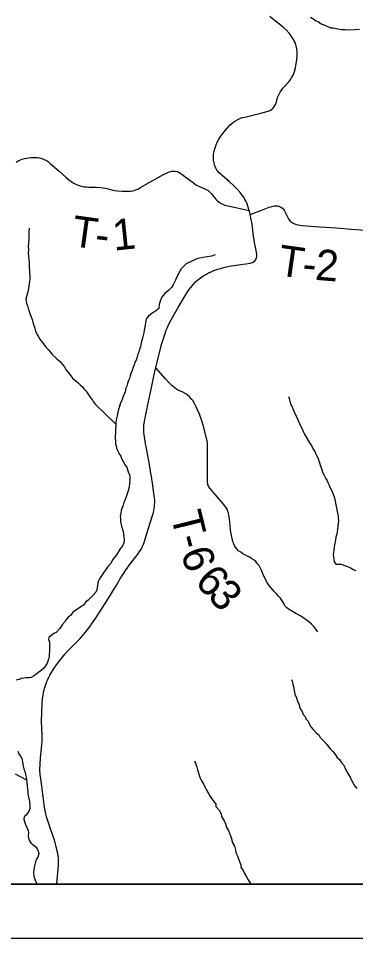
# Model space of a CAD drawing. Extents: x 0 to 34, y -8.9 to 22.
# Drawn here: x 28.852 to 29.472, y 7.004 to 8.695 of the extents above; entities that cross this region are included whole.
import ezdxf

# ---------------------------------------------------------------- set-up
doc = ezdxf.new("R2010")
doc.units = 0
for name, color, linetype in [('GM_X_Corporation', 7, 'Continuous'), ('GM_X_Minor_River', 7, 'Continuous'), ('GM_X_State_Route', 7, 'Continuous'), ('GM_X_Township_Road', 7, 'Continuous'), ('GM_X_Township_Road_Text', 7, 'Continuous'), ('SH_Data', 7, 'Continuous')]:
    doc.layers.add(name, color=color, linetype=linetype)

msp = doc.modelspace()

# ---------------------------------------------------------------- linework, layer by layer
at = {"layer": 'GM_X_Corporation'}
for points in [[(28.7046, 7.104), (30.5167, 7.104), (30.5167, 13.904), (28.8143, 13.904), (28.8122, 13.7561), (28.8049, 13.053), (28.7787, 12.0377), (28.7786, 12.0342), (28.7779, 11.9899), (28.7762, 11.8872), (28.7797, 11.7437), (28.7775, 11.7346), (28.7754, 11.6346), (28.7651, 11.3014), (28.7622, 11.1187), (28.7609, 11.0119), (28.7377, 10.2012), (28.7308, 9.4444), (28.7238, 9.1729), (28.7123, 8.2818)], [(28.7046, 7.104), (30.5167, 7.104), (30.5167, 12.0118), (29.364, 12.0313), (29.2718, 12.0324), (28.9225, 12.0359), (28.8128, 12.0371), (28.7787, 12.0377), (28.7786, 12.0342), (28.7779, 11.9899), (28.7762, 11.8872), (28.7797, 11.7437), (28.7775, 11.7346), (28.7754, 11.6346), (28.7651, 11.3014), (28.7622, 11.1187), (28.7609, 11.0119), (28.7377, 10.2012), (28.7308, 9.4444), (28.7238, 9.1729), (28.7123, 8.2818)]]:
    msp.add_lwpolyline(points, close=True, dxfattribs=at)
at = {"layer": 'GM_X_Minor_River'}
for points in [[(29.3895, 8.6974), (29.3952, 8.6933), (29.3991, 8.6907), (29.4032, 8.6889), (29.4086, 8.6852), (29.4124, 8.6837), (29.4193, 8.6805), (29.4269, 8.6776), (29.4314, 8.6773), (29.4394, 8.6755), (29.4466, 8.6745), (29.4531, 8.6742), (29.4584, 8.6739), (29.4709, 8.6742), (29.4795, 8.6751)], [(28.8721, 8.3092), (28.8719, 8.3031), (28.8719, 8.2982), (28.8716, 8.2944), (28.8714, 8.2883), (28.8711, 8.283), (28.8705, 8.275), (28.8709, 8.2709), (28.8707, 8.2625), (28.8711, 8.2584), (28.8716, 8.2519), (28.8721, 8.2463), (28.8723, 8.2364), (28.8727, 8.2322), (28.8728, 8.2273), (28.8733, 8.222), (28.8734, 8.2163), (28.8727, 8.2114), (28.8724, 8.2072), (28.8717, 8.203), (28.871, 8.1985), (28.8696, 8.1924), (28.8686, 8.1882), (28.8661, 8.1794), (28.8665, 8.1753), (28.8673, 8.1715), (28.8693, 8.1666), (28.8705, 8.1617), (28.8721, 8.1572), (28.8737, 8.1527), (28.8757, 8.1463), (28.8777, 8.1414), (28.8789, 8.1368), (28.8801, 8.1327), (28.8825, 8.1259), (28.8841, 8.1199), (28.8865, 8.1146), (28.8888, 8.1108), (28.8916, 8.1052), (28.8954, 8.1007), (28.8985, 8.097), (28.9036, 8.0899), (28.9074, 8.0862), (28.9113, 8.0817), (28.9147, 8.0776), (28.9201, 8.0724), (28.924, 8.069), (28.929, 8.0642), (28.9328, 8.0593), (28.9375, 8.0545), (28.9398, 8.05), (28.9429, 8.0458), (28.9491, 8.0384), (28.9526, 8.0335), (28.958, 8.0291), (28.9622, 8.0253), (28.9657, 8.0216), (28.9699, 8.0183), (28.973, 8.0142), (28.9765, 8.0104), (28.9796, 8.0063), (28.9854, 7.9969), (28.9885, 7.9932), (28.9912, 7.9891), (28.9943, 7.9853), (29.0314, 7.9492)], [(29.2139, 8.2606), (29.2075, 8.2582), (29.1917, 8.2557), (29.1853, 8.2544), (29.1804, 8.2528), (29.1762, 8.2512), (29.1698, 8.2485), (29.1608, 8.2438), (29.1564, 8.2399), (29.1515, 8.2345), (29.1486, 8.2295), (29.1435, 8.2203), (29.1409, 8.2142), (29.1391, 8.2104), (29.1369, 8.2051), (29.1336, 8.2004), (29.1288, 8.1958), (29.1217, 8.1892), (29.1154, 8.1819), (29.1125, 8.1735), (29.1114, 8.169), (29.1104, 8.1621), (29.1045, 8.1571), (29.0992, 8.154), (29.0955, 8.1505), (29.0918, 8.1478), (29.0877, 8.1435), (29.0866, 8.139), (29.0859, 8.1348), (29.0849, 8.1279), (29.0839, 8.1222), (29.0828, 8.1173), (29.0811, 8.1097), (29.0793, 8.1032), (29.0778, 8.0986), (29.0768, 8.0914), (29.075, 8.0872), (29.074, 8.0815), (29.0722, 8.0777), (29.0707, 8.0731), (29.0689, 8.067), (29.0667, 8.0632), (29.0653, 8.0586), (29.0635, 8.054), (29.0613, 8.0479), (29.0599, 8.0437), (29.0577, 8.038), (29.0567, 8.0334), (29.0545, 8.0281), (29.053, 8.0243), (29.0516, 8.0193), (29.0502, 8.0155), (29.0484, 8.009), (29.0466, 8.0037), (29.0444, 7.9995), (29.043, 7.9938), (29.0404, 7.9884), (29.039, 7.9842), (29.0357, 7.9739), (29.034, 7.9644), (29.0326, 7.9599), (29.0316, 7.9526), (29.0313, 7.9466), (29.0307, 7.939), (29.0308, 7.9329), (29.0305, 7.9276), (29.0305, 7.9238), (29.031, 7.9174), (29.0311, 7.9132), (29.0319, 7.9094), (29.0328, 7.9056), (29.0351, 7.8996), (29.0379, 7.8947), (29.041, 7.8903), (29.0422, 7.8865), (29.0449, 7.8805), (29.0484, 7.8741), (29.0515, 7.87), (29.0539, 7.862), (29.0567, 7.856), (29.0571, 7.8522), (29.0572, 7.8485), (29.0566, 7.8397), (29.0559, 7.8348), (29.0542, 7.8268), (29.0524, 7.8215), (29.0509, 7.8176), (29.0495, 7.8127), (29.0481, 7.8089), (29.0462, 7.8051), (29.0448, 7.8005), (29.0426, 7.7944), (29.0416, 7.7906), (29.0405, 7.786), (29.0395, 7.7799), (29.0399, 7.7758), (29.04, 7.7701), (29.0421, 7.7621), (29.0433, 7.758), (29.0449, 7.7523), (29.0457, 7.7474)], [(29.349, 8.0003), (29.3498, 7.9965), (29.351, 7.9916), (29.3526, 7.9863), (29.3557, 7.9811), (29.3577, 7.9762), (29.3593, 7.9717), (29.3664, 7.9559), (29.3715, 7.9453), (29.3738, 7.9408), (29.3766, 7.9348), (29.3785, 7.9311), (29.3852, 7.9194), (29.3887, 7.9134), (29.3918, 7.9089), (29.3942, 7.9033), (29.3973, 7.8992), (29.3996, 7.8928), (29.4032, 7.8864), (29.4052, 7.88), (29.4072, 7.8743), (29.4112, 7.8615), (29.4135, 7.8559), (29.4167, 7.8502), (29.419, 7.8465), (29.421, 7.8423), (29.4229, 7.8382), (29.4257, 7.8322), (29.4288, 7.8258), (29.4332, 7.8141), (29.4344, 7.8077), (29.436, 7.8009), (29.4373, 7.7956), (29.4377, 7.7911), (29.4402, 7.7805), (29.4403, 7.7763), (29.4407, 7.7722), (29.44, 7.7672), (29.4398, 7.7616), (29.4387, 7.7566), (29.4374, 7.7471), (29.4356, 7.7414), (29.4353, 7.7361), (29.4332, 7.7273), (29.4325, 7.7228), (29.4322, 7.7182), (29.4315, 7.7136), (29.4312, 7.7098), (29.4313, 7.7061), (29.4321, 7.7008), (29.4329, 7.6962), (29.4357, 7.6921), (29.4406, 7.6922), (29.4455, 7.6923), (29.4508, 7.6901), (29.4573, 7.6876), (29.463, 7.685), (29.4676, 7.6824), (29.4726, 7.6803)], [(29.0457, 7.7474), (29.0462, 7.7414), (29.0467, 7.7368), (29.046, 7.7315), (29.0438, 7.7258), (29.0394, 7.7204), (29.0328, 7.7089), (29.0287, 7.7039), (29.0257, 7.6997), (29.0224, 7.6932), (29.018, 7.6889), (29.0146, 7.6843), (29.0102, 7.6778), (29.0054, 7.6705), (29.0014, 7.6651), (28.9992, 7.6602), (28.9978, 7.6537), (28.9964, 7.6446), (28.9946, 7.6404), (28.9901, 7.635), (28.9849, 7.63), (28.9808, 7.6257), (28.9767, 7.6226), (28.9719, 7.6169), (28.9637, 7.6114), (28.9573, 7.6071), (28.9525, 7.604), (28.9484, 7.5979), (28.9447, 7.5955), (28.9402, 7.5902), (28.9376, 7.5863), (28.9332, 7.5806), (28.9288, 7.5737), (28.9221, 7.5667), (28.9176, 7.5644), (28.9127, 7.5609), (28.9082, 7.5574), (28.9079, 7.5536), (28.9095, 7.5491), (28.9098, 7.5354), (28.9095, 7.5309), (28.9092, 7.5271), (28.9089, 7.5225), (28.9078, 7.5176), (28.9053, 7.5099), (28.9023, 7.5053), (28.899, 7.5011), (28.8942, 7.4965), (28.8901, 7.4934), (28.8841, 7.4887), (28.88, 7.486), (28.8762, 7.4836), (28.8721, 7.4832), (28.8664, 7.4831), (28.8626, 7.4827), (28.8577, 7.4818), (28.854, 7.4802), (28.8483, 7.4786)], [(29.3546, 7.4803), (29.3562, 7.4758), (29.357, 7.4712), (29.3578, 7.4675), (29.3587, 7.4629), (29.3599, 7.4577), (29.3607, 7.4527), (29.3627, 7.4482), (29.3659, 7.4384), (29.3682, 7.4339), (29.3691, 7.4298), (29.371, 7.4256), (29.3738, 7.4215), (29.3761, 7.4159), (29.3792, 7.4121), (29.3808, 7.408), (29.3847, 7.4035), (29.3874, 7.3975), (29.3901, 7.3934), (29.394, 7.3885), (29.4006, 7.3814), (29.4048, 7.3785), (29.4068, 7.3736), (29.411, 7.3698), (29.4141, 7.3661), (29.4195, 7.3609), (29.4253, 7.353), (29.4303, 7.3478), (29.4341, 7.3437), (29.4384, 7.337), (29.4423, 7.3329), (29.4454, 7.328), (29.4508, 7.3224), (29.4539, 7.3156), (29.4574, 7.3089), (29.4621, 7.3006), (29.4653, 7.2939), (29.4707, 7.2841), (29.4742, 7.2796)], [(28.8513, 7.3483), (28.8533, 7.3437), (28.8564, 7.3393), (28.8591, 7.3351), (28.86, 7.3287), (28.8608, 7.3249), (28.8613, 7.3211), (28.8625, 7.3159), (28.8645, 7.311), (28.8657, 7.3057), (28.8665, 7.3008), (28.8674, 7.2955), (28.8678, 7.2909), (28.8683, 7.2841), (28.8692, 7.2788), (28.8696, 7.275)], [(29.1763, 7.3305), (29.1787, 7.3248), (29.1807, 7.3188), (29.1819, 7.3143), (29.1827, 7.3105), (29.1847, 7.3041), (29.1863, 7.2988), (29.1894, 7.2936), (29.1918, 7.2894), (29.1957, 7.2819), (29.1976, 7.2778), (29.2016, 7.2706), (29.2051, 7.2654), (29.2151, 7.2508), (29.2156, 7.247), (29.2214, 7.2403), (29.2249, 7.2331), (29.2257, 7.2282), (29.2308, 7.2207), (29.2336, 7.2136), (29.234, 7.2094), (29.2383, 7.2027), (29.2423, 7.1929), (29.245, 7.1857), (29.2455, 7.1812), (29.2494, 7.1737), (29.2514, 7.1665), (29.2519, 7.162), (29.255, 7.156), (29.2562, 7.1522), (29.259, 7.1454), (29.261, 7.1394), (29.2614, 7.1352), (29.2657, 7.1292), (29.2676, 7.1251), (29.2716, 7.1176), (29.2747, 7.112), (29.2794, 7.1041), (29.2794, 7.104)], [(28.8467, 7.3069), (28.8673, 7.2957)], [(28.8696, 7.275), (28.8701, 7.2701), (28.871, 7.2641), (28.8722, 7.2599), (28.873, 7.2554), (28.8735, 7.2501), (28.8732, 7.2429), (28.8725, 7.2391), (28.8692, 7.2345), (28.867, 7.2306), (28.8633, 7.2276), (28.8622, 7.2234), (28.8634, 7.2192), (28.8658, 7.2136), (28.8681, 7.2083), (28.8705, 7.2027), (28.8709, 7.1989), (28.8707, 7.1928), (28.8711, 7.1883), (28.8727, 7.1837), (28.8754, 7.18), (28.8797, 7.1763), (28.8846, 7.1726), (28.887, 7.1688), (28.8886, 7.1647), (28.8898, 7.1602), (28.888, 7.1537), (28.8858, 7.1499), (28.884, 7.1449), (28.8822, 7.1377), (28.8808, 7.1316), (28.8802, 7.1244), (28.881, 7.1191), (28.8822, 7.1153), (28.8834, 7.1111), (28.8862, 7.1048), (28.8865, 7.104)]]:
    msp.add_lwpolyline(points, dxfattribs=at)
at = {"layer": 'GM_X_State_Route'}
msp.add_lwpolyline([(28.9233, 7.104), (28.9238, 7.1117), (28.9257, 7.1318), (28.9262, 7.14), (28.9263, 7.1444), (28.9261, 7.1516), (28.9256, 7.1558), (28.9249, 7.1601), (28.9238, 7.1644), (28.922, 7.173), (28.9201, 7.1804), (28.9183, 7.1866), (28.9166, 7.1915), (28.9111, 7.2075), (28.9064, 7.2205), (28.9043, 7.2277), (28.9022, 7.2363), (28.9007, 7.2453), (28.896, 7.279), (28.8936, 7.2974), (28.8926, 7.3055), (28.892, 7.3134), (28.8933, 7.3362), (28.8958, 7.3597), (28.8962, 7.3678), (28.8962, 7.3767), (28.8953, 7.3921), (28.895, 7.4017), (28.8954, 7.4218), (28.8961, 7.4346), (28.8969, 7.445), (28.8977, 7.4514), (28.8989, 7.4577), (28.8996, 7.4605), (28.9005, 7.4639), (28.9015, 7.4675), (28.9048, 7.4763), (28.9064, 7.4802), (28.9085, 7.4847), (28.9101, 7.4879), (28.9131, 7.4932), (28.9162, 7.4978), (28.9184, 7.5008), (28.9227, 7.507), (28.9287, 7.515), (28.9385, 7.5272), (28.9442, 7.5334), (28.9658, 7.5555), (28.97, 7.5603), (28.9756, 7.5668), (28.9792, 7.5713), (28.9861, 7.5805), (28.9871, 7.5819), (28.9941, 7.5923), (29.0118, 7.6197), (29.0227, 7.6374), (29.0326, 7.6537), (29.0404, 7.6666), (29.0474, 7.6774), (29.0495, 7.6805), (29.0569, 7.691), (29.0721, 7.7107), (29.0753, 7.7152), (29.0773, 7.7183), (29.0791, 7.7214), (29.0806, 7.7246), (29.0828, 7.7303), (29.0915, 7.758), (29.0994, 7.7833), (29.1005, 7.7868), (29.1014, 7.7907), (29.1026, 7.7977), (29.1029, 7.8013), (29.1031, 7.8059), (29.1031, 7.8105), (29.1029, 7.8129), (29.1014, 7.8228), (29.0989, 7.8407), (29.0969, 7.8534), (29.0955, 7.8626), (29.0933, 7.8754), (29.0915, 7.8849), (29.0876, 7.9047), (29.0861, 7.913), (29.0852, 7.9183), (29.0834, 7.9297), (29.0828, 7.9356), (29.0827, 7.9413), (29.083, 7.9469), (29.0835, 7.9511), (29.0865, 7.9668), (29.0889, 7.9786), (29.0896, 7.9821), (29.0915, 7.9909), (29.0958, 8.0106), (29.104, 8.0493), (29.1048, 8.0526), (29.1092, 8.0711), (29.1163, 8.0973), (29.1195, 8.1084), (29.1219, 8.1161), (29.124, 8.1218), (29.1257, 8.1259), (29.1289, 8.133), (29.1331, 8.1408), (29.1465, 8.1646), (29.1556, 8.1802), (29.1633, 8.1924), (29.1663, 8.1967), (29.1716, 8.2035), (29.1788, 8.2113), (29.1845, 8.2161), (29.1888, 8.2194), (29.1931, 8.2223), (29.1979, 8.2251), (29.2017, 8.2271), (29.2053, 8.2288), (29.2119, 8.2315), (29.2187, 8.2339), (29.224, 8.2355), (29.2301, 8.2372), (29.2396, 8.2395), (29.2529, 8.2417), (29.2792, 8.2452), (29.2805, 8.2455), (29.2826, 8.2464), (29.2842, 8.2472), (29.287, 8.2493), (29.2888, 8.2517), (29.2902, 8.255), (29.2908, 8.2577), (29.2908, 8.2608), (29.2901, 8.2654), (29.2866, 8.2829), (29.2841, 8.2996), (29.2818, 8.3167), (29.2783, 8.3345), (29.2775, 8.3381), (29.2766, 8.342), (29.2744, 8.35), (29.2727, 8.3544), (29.2708, 8.3586), (29.2687, 8.3622), (29.2665, 8.3662), (29.2638, 8.3702), (29.2602, 8.375), (29.2551, 8.3807), (29.2479, 8.3877), (29.2403, 8.3946), (29.2213, 8.4112), (29.2173, 8.4163), (29.2153, 8.4196), (29.2135, 8.4237), (29.2128, 8.4257), (29.212, 8.4292), (29.2112, 8.4344), (29.211, 8.44), (29.2113, 8.4455), (29.2117, 8.4478), (29.2123, 8.4508), (29.2139, 8.4568), (29.2159, 8.4625), (29.218, 8.4672), (29.221, 8.4728), (29.2243, 8.4782), (29.2282, 8.4837), (29.2331, 8.4898), (29.2409, 8.4987), (29.246, 8.5031), (29.2512, 8.5066), (29.2559, 8.5091), (29.2608, 8.5113), (29.2646, 8.5125), (29.2684, 8.5136), (29.2786, 8.5161), (29.2981, 8.5206), (29.3112, 8.5243), (29.3128, 8.5248), (29.3151, 8.5259), (29.3199, 8.5291), (29.3234, 8.5338), (29.3251, 8.5368), (29.326, 8.5392), (29.3289, 8.5497), (29.3304, 8.5534), (29.3315, 8.5558), (29.3335, 8.5595), (29.3363, 8.5637), (29.3384, 8.5665), (29.3412, 8.5698), (29.3475, 8.5763), (29.3498, 8.5791), (29.3525, 8.5824), (29.3552, 8.5868), (29.3578, 8.5921), (29.3598, 8.5975), (29.3615, 8.6038), (29.3631, 8.612), (29.364, 8.6188), (29.365, 8.6282), (29.3648, 8.6338), (29.3643, 8.6392), (29.3632, 8.6442), (29.3617, 8.6491), (29.36, 8.6526), (29.3569, 8.6581), (29.3538, 8.6628), (29.3502, 8.6675), (29.3445, 8.6739), (29.3393, 8.6785), (29.3216, 8.6923), (29.3191, 8.6945), (29.3148, 8.6985)], dxfattribs=at)
at = {"layer": 'GM_X_Township_Road'}
for points in [[(28.8481, 8.4309), (28.8535, 8.4338), (28.8561, 8.435), (28.8592, 8.436), (28.8636, 8.4372), (28.8678, 8.438), (28.8711, 8.4385), (28.8757, 8.439), (28.8803, 8.4393), (28.888, 8.439), (28.8914, 8.4384), (28.8957, 8.4372), (28.9, 8.4355), (28.904, 8.4335), (28.9078, 8.4311), (28.9111, 8.4285), (28.9275, 8.4141), (28.9394, 8.4033), (28.9478, 8.3965), (28.9505, 8.3944), (28.9538, 8.3923), (28.9566, 8.3908), (28.9602, 8.3892), (28.9661, 8.3873), (28.9699, 8.3863), (28.9739, 8.3856), (28.9779, 8.3852), (28.9819, 8.385), (28.9958, 8.3848), (29.0038, 8.3842), (29.0085, 8.3835), (29.0127, 8.3827), (29.0268, 8.3793), (29.0293, 8.3788), (29.0349, 8.378), (29.0429, 8.3774), (29.0592, 8.3775), (29.0631, 8.3782), (29.0667, 8.3792), (29.0718, 8.3813), (29.0757, 8.3833), (29.0915, 8.3925), (29.0993, 8.3971), (29.1192, 8.4083), (29.1282, 8.4124), (29.1319, 8.4137), (29.1339, 8.4141), (29.1367, 8.4144), (29.1408, 8.4143), (29.1443, 8.4135), (29.1477, 8.4118), (29.1509, 8.4097), (29.1584, 8.4044), (29.174, 8.3925), (29.1788, 8.3891), (29.1837, 8.3865), (29.1886, 8.3845), (29.1978, 8.3803), (29.201, 8.3784), (29.2044, 8.3755), (29.2074, 8.3724), (29.2148, 8.3635), (29.2169, 8.3612), (29.2214, 8.3575), (29.2252, 8.355), (29.2291, 8.3531), (29.2321, 8.352), (29.2352, 8.3511), (29.249, 8.3479), (29.2766, 8.342)], [(29.2783, 8.3345), (29.3008, 8.3433), (29.3132, 8.3478), (29.3185, 8.3495), (29.3207, 8.35), (29.3229, 8.3504), (29.3259, 8.3505), (29.3294, 8.3502), (29.3314, 8.3497), (29.3335, 8.3489), (29.3357, 8.3476), (29.3383, 8.3457), (29.3397, 8.3441), (29.3407, 8.3424), (29.3489, 8.3268), (29.3502, 8.3246), (29.3519, 8.3226), (29.3538, 8.321), (29.3564, 8.3191), (29.3589, 8.3179), (29.3635, 8.3163), (29.3666, 8.3154), (29.3697, 8.3148), (29.3739, 8.3142), (29.406, 8.312), (29.4367, 8.3098), (29.464, 8.3079), (29.4903, 8.306)], [(29.403, 7.568), (29.3952, 7.5773), (29.391, 7.5817), (29.3867, 7.5856), (29.3831, 7.5886), (29.3778, 7.5924), (29.3726, 7.5956), (29.3624, 7.6013), (29.3529, 7.607), (29.3483, 7.61), (29.3456, 7.6119), (29.3438, 7.6135), (29.3422, 7.6153), (29.3412, 7.617), (29.34, 7.6195), (29.3365, 7.6256), (29.3339, 7.6293), (29.3306, 7.6334), (29.3272, 7.6372), (29.3234, 7.6409), (29.3198, 7.6446), (29.3125, 7.6534), (29.3106, 7.6563), (29.3093, 7.6588), (29.3058, 7.6656), (29.3031, 7.6713), (29.2997, 7.6799), (29.2969, 7.6856), (29.2941, 7.69), (29.2909, 7.6941), (29.2886, 7.6967), (29.2855, 7.6993), (29.2817, 7.7019), (29.2771, 7.7046), (29.2698, 7.7086), (29.2651, 7.7113), (29.261, 7.7139), (29.257, 7.7168), (29.2537, 7.72), (29.2515, 7.7233), (29.2498, 7.7264), (29.2485, 7.7294), (29.2474, 7.732), (29.2466, 7.7346), (29.2456, 7.7385), (29.2434, 7.7484), (29.2425, 7.7541), (29.242, 7.7574), (29.2415, 7.7622), (29.2402, 7.7752), (29.2393, 7.7816), (29.2383, 7.7862), (29.2376, 7.789), (29.2366, 7.792), (29.2351, 7.795), (29.2325, 7.7989), (29.226, 7.8068), (29.2149, 7.8194), (29.2045, 7.8317), (29.2027, 7.8342), (29.2016, 7.8361), (29.2008, 7.8378), (29.2004, 7.8399), (29.2003, 7.8426), (29.2002, 7.8455), (29.2003, 7.893), (29.2001, 7.9071), (29.1998, 7.9144), (29.1993, 7.9185), (29.1982, 7.9232), (29.1932, 7.9431), (29.1896, 7.9554), (29.1851, 7.9677), (29.1818, 7.9756), (29.179, 7.9813), (29.1752, 7.9887), (29.173, 7.9925), (29.1714, 7.9945), (29.1668, 7.9996), (29.1631, 8.0028), (29.1601, 8.0051), (29.1544, 8.008), (29.1473, 8.011), (29.1435, 8.0131), (29.1403, 8.0153), (29.135, 8.02), (29.1279, 8.0272), (29.1229, 8.0325), (29.1048, 8.0526)]]:
    msp.add_lwpolyline(points, dxfattribs=at)
at = {"layer": 'SH_Data'}
for points in [[(23.6167, 14.004), (30.6167, 14.004), (30.6167, 7.004), (23.6167, 7.004)], [(23.7167, 13.904), (30.5167, 13.904), (30.5167, 7.104), (23.7167, 7.104)]]:
    msp.add_lwpolyline(points, close=True, dxfattribs=at)

# ---------------------------------------------------------------- texts
at = {"layer": 'GM_X_Township_Road_Text'}
for s, rotation, p in [('T', 352.1563, (28.9481, 8.2769)), ('1', 5.7931, (29.0281, 8.2681)), ('-', 353.2577, (28.9914, 8.2709)), ('T', 351.8581, (29.3274, 8.2231)), ('2', 355.4675, (29.3966, 8.2146)), ('-', 355.1814, (29.373, 8.2166)), ('T', 283.9411, (29.1319, 7.7825)), ('-', 284.5926, (29.1423, 7.7406)), ('6', 289.5294, (29.1498, 7.7129)), ('6', 313.1419, (29.1746, 7.6583)), ('3', 311.6513, (29.1983, 7.633))]:
    msp.add_text(s, height=0.0568, rotation=rotation, dxfattribs=at).set_placement(p)

doc.saveas('drawing.dxf')
